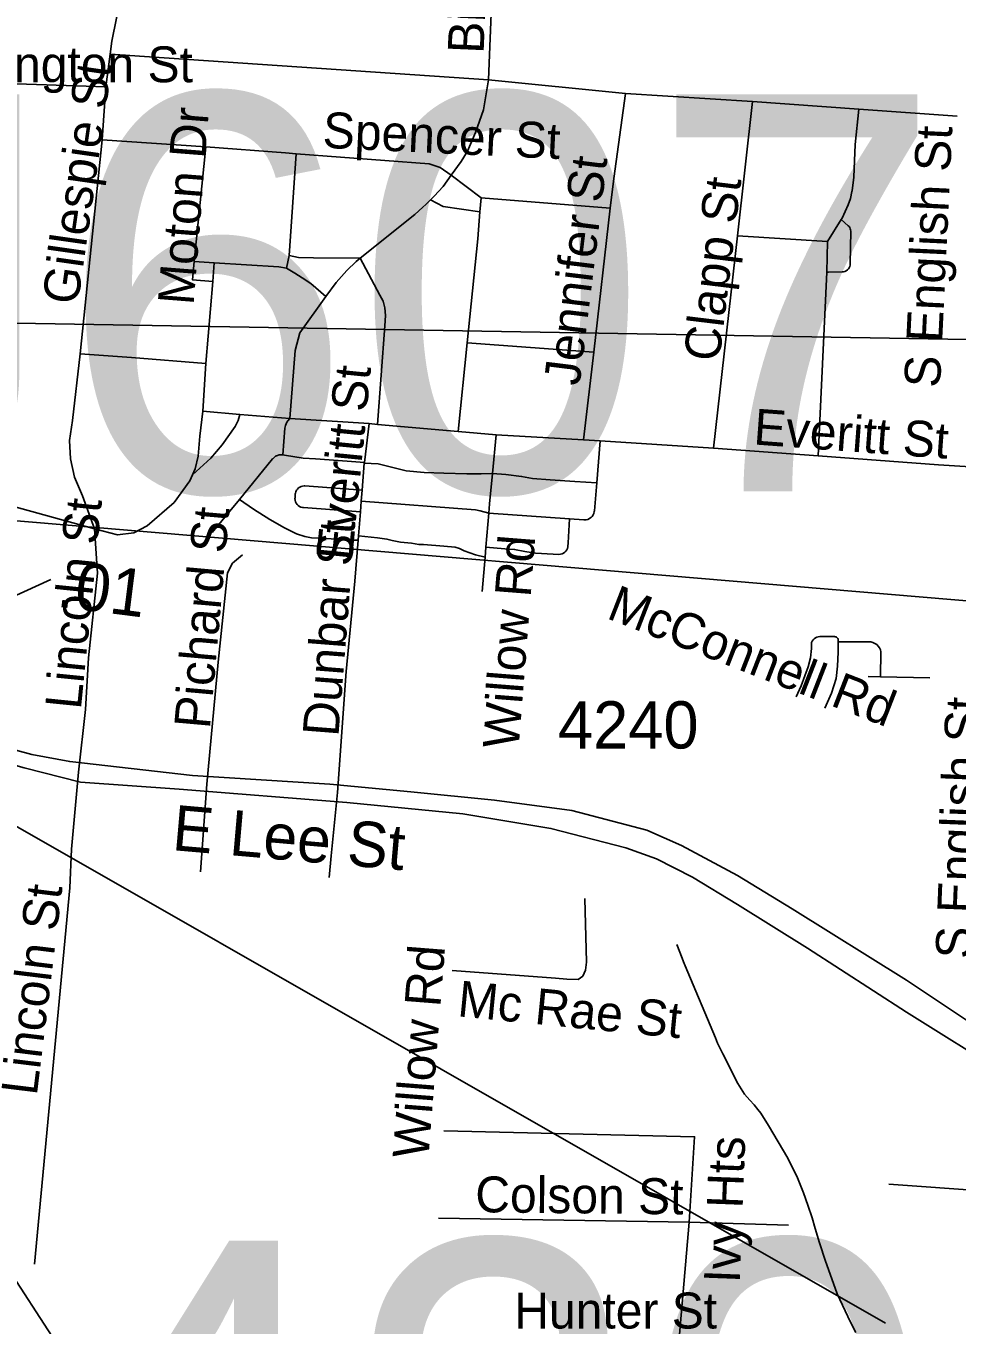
# Model space of a CAD drawing. Extents: x 1662474 to 1856135, y 779280 to 917889.
# Drawn here: x 1773738 to 1776201, y 841234 to 844669 of the extents above; entities that cross this region are included whole.
import ezdxf

# ---------------------------------------------------------------- set-up
doc = ezdxf.new("R2010")
doc.units = 0
for name, color, linetype in [('Exist Hydrographic Misc Water Feature', 7, 'Continuous'), ('Exist Hydrographic River Shore Label', 7, 'Continuous'), ('Exist Road Non-System Structure Non-Sys NCDOT Number Label', 7, 'Continuous'), ('Exist Road Non-System Structure Non-Sys Other Number Label', 7, 'Continuous'), ('Exist Road Non-System Type 51', 7, 'Continuous'), ('Exist Road Non-System Type 51 Label', 7, 'Continuous'), ('Exist Road Primary US Structure Cantilever Sign Number Label', 7, 'Continuous'), ('Exist Road Primary US Structure Standard Bridge Number Label', 7, 'Continuous'), ('Exist Road Secondary Mileage Tenths English Label', 7, 'Continuous'), ('Exist Road Secondary Type 51 Divided Attributed', 7, 'Continuous'), ('Exist Road Secondary Type 51 Label', 7, 'Continuous'), ('Exist Road Secondary Type 51 Number Label', 7, 'Continuous')]:
    doc.layers.add(name, color=color, linetype=linetype)

msp = doc.modelspace()

# ---------------------------------------------------------------- linework, layer by layer
at = {"layer": 'Exist Hydrographic Misc Water Feature'}
msp.add_lwpolyline([(1775459.5, 842239.9), (1775473.2, 842203.9), (1775477.1, 842193.8), (1775481, 842183.8), (1775561.4, 841993.1), (1775567.3, 841979), (1775581.1, 841950.9), (1775620.4, 841872.5), (1775638.3, 841844.4), (1775652.2, 841828.3), (1775664.1, 841816.2), (1775673.9, 841804.1), (1775681.9, 841794), (1775701.6, 841761.8), (1775752.9, 841675.4), (1775778.5, 841623.2), (1775794.3, 841583), (1775806, 841550.9), (1775817.7, 841516.8), (1775825.3, 841488.7), (1775837.2, 841450.7), (1775852.7, 841402.5), (1775860.5, 841380.4), (1775883.9, 841316.2), (1775897.7, 841286), (1775911.6, 841256), (1775921.4, 841235.9), (1775933.1, 841213.8)], dxfattribs=at)
at = {"layer": 'Exist Hydrographic River Shore Label'}
msp.add_line((1773162.8, 842194.3), (1774586.3, 840004.1), dxfattribs=at)
at = {"layer": 'Exist Road Non-System Structure Non-Sys NCDOT Number Label'}
msp.add_line((1773591.2, 843885.3), (1776789.9, 843830.9), dxfattribs=at)
at = {"layer": 'Exist Road Non-System Type 51'}
for p, q in [((1774978.9, 844948.4), (1774961, 844527.2)), ((1773960, 844594.4), (1773949.1, 844508.5)), ((1773960, 844594.4), (1774961, 844527.2)), ((1773629.8, 844519), (1773949.1, 844508.5)), ((1774961, 844527.2), (1775324, 844490.9)), ((1773949.1, 844508.5), (1773939, 844368.4)), ((1775324, 844490.9), (1775659.4, 844469.2)), ((1773939, 844368.4), (1773881.2, 843802.5)), ((1773939, 844368.4), (1774213.2, 844349.5)), ((1774213.2, 844349.5), (1774182.5, 844046.6)), ((1774452.6, 844331.4), (1774433.8, 844061.9)), ((1774862.4, 844274.7), (1774942.1, 844214.6)), ((1774942.1, 844214.6), (1774937.9, 844177.6)), ((1774942.1, 844214.6), (1775283.4, 844187)), ((1775283.4, 844187), (1775239.8, 843807)), ((1775894, 844157.2), (1775857.8, 844099.4)), ((1775619.6, 844114.4), (1775857.8, 844099.4)), ((1775857.8, 844099.4), (1775856, 844018.4)), ((1774182.5, 844046.6), (1774235.6, 844042.9)), ((1774235.6, 844042.9), (1774231.9, 843993.9)), ((1774433.8, 844061.9), (1774426.9, 844028.5)), ((1775856, 844018.4), (1775833.2, 843532.2)), ((1774231.9, 843993.9), (1774213.2, 843776.2)), ((1774904.6, 843831.7), (1774880.9, 843596.8)), ((1774904.6, 843831.7), (1775239.8, 843807)), ((1773881.2, 843802.5), (1773860.8, 843625.6)), ((1775239.8, 843807), (1775212.6, 843574.4)), ((1774213.2, 843776.2), (1774205.1, 843650.2)), ((1774205.1, 843650.2), (1774303.4, 843642.1)), ((1774303.4, 843642.1), (1774435.9, 843631.2)), ((1774435.9, 843631.2), (1774645.8, 843618)), ((1774645.8, 843618), (1774632.9, 843515.1)), ((1774645.8, 843618), (1774667.9, 843615.1)), ((1774667.9, 843615.1), (1774880.9, 843596.8)), ((1774880.9, 843596.8), (1774981.5, 843587.6)), ((1774981.5, 843587.6), (1774971.6, 843485.8)), ((1774981.5, 843587.6), (1775212.6, 843574.4)), ((1775212.6, 843574.4), (1775256.2, 843571.7)), ((1775256.2, 843571.7), (1775247.4, 843460.9)), ((1775256.2, 843571.7), (1775556.5, 843552.7)), ((1774632.6, 843513.2), (1774626.9, 843441.8)), ((1774632.9, 843515.1), (1774632.6, 843513.2)), ((1776151.2, 843508.6), (1776501.1, 843486.8)), ((1773604.9, 843425.9), (1773918.5, 843339.2)), ((1774230.1, 843329.4), (1774302, 843417)), ((1774626.9, 843441.8), (1774624.4, 843412.6)), ((1774622.1, 843384.5), (1774617, 843321.1)), ((1774624.4, 843412.6), (1774622.1, 843384.5)), ((1774961.9, 843381.2), (1774954.4, 843291.1)), ((1774961.9, 843381.2), (1775175.6, 843365.4)), ((1774617, 843321.1), (1774616, 843309)), ((1774616, 843309), (1774607.1, 843200.9)), ((1774954.4, 843291.1), (1774952.1, 843264.1)), ((1774952.1, 843264.1), (1774944.5, 843173.4)), ((1775965.6, 842948.4), (1775998.4, 842947.7)), ((1775998.4, 842947.7), (1776128.9, 842944.9)), ((1774216.1, 842663.7), (1774199.6, 842431.9)), ((1776020, 841605.8), (1776385.6, 841579.8)), ((1774829.2, 841515.9), (1775491.6, 841505.8)), ((1775491.6, 841505.8), (1775466.8, 841208.9)), ((1775491.6, 841505.8), (1775755.1, 841497.6))]:
    msp.add_line(p, q, dxfattribs=at)
for points in [[(1774095.1, 845001.4), (1774009.6, 844804.1), (1773988.6, 844746.9), (1773964.9, 844629.2), (1773960, 844594.4)], [(1774961, 844527.2), (1774947.6, 844447.7), (1774926.4, 844387.2), (1774905.6, 844337.9), (1774888.9, 844310.9), (1774862.4, 844274.7)], [(1775324, 844490.9), (1775292.5, 844265.8), (1775283.4, 844187)], [(1775659.4, 844469.2), (1775619.6, 844114.4), (1775556.5, 843552.7)], [(1775659.4, 844469.2), (1775940.4, 844449.2), (1776201.1, 844430.4)], [(1775940.4, 844449.2), (1775931.2, 844355.6), (1775927.5, 844269), (1775922.8, 844233.1), (1775922.6, 844231.9), (1775918.6, 844213.4), (1775912.2, 844196.4), (1775896.4, 844160.9), (1775894, 844157.2)], [(1774213.2, 844349.5), (1774424, 844333.5), (1774452.6, 844331.4)], [(1774452.6, 844331.4), (1774804.6, 844304.4), (1774833.4, 844294.7), (1774862.4, 844274.7)], [(1774862.4, 844274.7), (1774840.8, 844244.5), (1774817.6, 844219.4), (1774807.4, 844209.1)], [(1774807.4, 844209.1), (1774795.6, 844197.5), (1774787.2, 844189.9), (1774766.2, 844171), (1774621.4, 844055.5)], [(1774807.4, 844209.1), (1774841.4, 844192.2), (1774937.9, 844177.6)], [(1774937.9, 844177.6), (1774932.9, 844105.9), (1774904.6, 843831.7)], [(1775894, 844157.2), (1775912.9, 844140.8), (1775915, 844138.7), (1775916.9, 844136), (1775918.2, 844133.1), (1775919.1, 844130), (1775919.4, 844126.8), (1775919.4, 844126.7), (1775918.2, 844040.2), (1775918, 844036.8), (1775917, 844033.1), (1775915.4, 844029.6), (1775913.1, 844026.6), (1775910.5, 844023.9), (1775907.4, 844021.7), (1775904, 844020.1), (1775900.2, 844019.1), (1775896.8, 844018.8), (1775860.9, 844018.4), (1775856, 844018.4)], [(1774182.5, 844046.6), (1774177.9, 843998.1), (1774231.9, 843993.9)], [(1774235.6, 844042.9), (1774406.6, 844032.2), (1774426.9, 844028.5)], [(1774433.8, 844061.9), (1774458.6, 844057.1), (1774498.2, 844056.1), (1774621.4, 844055.5)], [(1774621.4, 844055.5), (1774611.1, 844046.1), (1774586.5, 844022.2), (1774557.9, 843990.4), (1774530.4, 843954)], [(1774621.4, 844055.5), (1774673.4, 843957.7), (1774682.5, 843941.1), (1774687.2, 843923.5), (1774688.9, 843903.9), (1774687.2, 843876), (1774667.9, 843615.1)], [(1774426.9, 844028.5), (1774449.1, 844015.1), (1774468.1, 844003.4), (1774491.4, 843988.1), (1774530.4, 843954)], [(1774530.4, 843954), (1774462.4, 843857.7), (1774449.4, 843810.7), (1774435.9, 843631.2)], [(1773881.2, 843802.5), (1774016.6, 843792.2), (1774213.2, 843776.2)], [(1773860.8, 843625.6), (1773853.1, 843572.9), (1773855.5, 843524.6), (1773865.8, 843476), (1773887, 843426.9), (1773918.5, 843339.2)], [(1774178.2, 843482.2), (1774185.4, 843497.9), (1774193, 843531.4), (1774197.8, 843584.7), (1774205.1, 843650.2)], [(1774303.4, 843642.1), (1774298.9, 843625.5), (1774291.2, 843609.6), (1774256.5, 843561.9), (1774226.4, 843525.9), (1774178.2, 843482.2)], [(1774416.9, 843534.9), (1774422.4, 843605.4), (1774423.8, 843612.4), (1774427.8, 843621.2), (1774430.5, 843624.9), (1774435.9, 843631.2)], [(1774302, 843417), (1774390, 843524.4), (1774390.2, 843524.7), (1774393.9, 843528.3), (1774398, 843531.2), (1774402.6, 843533.4), (1774407.6, 843534.7), (1774412.6, 843535.2), (1774416.9, 843534.9)], [(1774416.9, 843534.9), (1774421.1, 843534.2), (1774471, 843526), (1774503.8, 843524.4), (1774587.1, 843518.7), (1774632.9, 843515.1)], [(1775556.5, 843552.7), (1775833.2, 843532.2), (1776151.2, 843508.6)], [(1774632.6, 843513.2), (1774669.6, 843511), (1774708, 843501.6), (1774743.1, 843493), (1774791, 843488.2), (1774843.4, 843486.7), (1774903.8, 843485.2), (1774941.4, 843485.2), (1774971.6, 843485.8)], [(1774971.6, 843485.8), (1774963.9, 843405.2), (1774961.9, 843381.2)], [(1774971.6, 843485.8), (1775007.1, 843482.8), (1775048.6, 843478.1), (1775077.6, 843472.6), (1775124.6, 843468.7), (1775189.6, 843464.8), (1775247.4, 843460.9)], [(1774129.2, 843409.1), (1774171, 843466.4), (1774178.2, 843482.2)], [(1774622.1, 843384.5), (1774471.8, 843395.4), (1774469.2, 843395.7), (1774465.1, 843396.8), (1774461.4, 843398.6), (1774457.9, 843400.9), (1774454.9, 843403.9), (1774452.5, 843407.4), (1774450.8, 843411.2), (1774449.6, 843415.3), (1774449.2, 843419.4), (1774449.4, 843421.2), (1774450.1, 843431.5), (1774450.5, 843433.7), (1774451.5, 843437.6), (1774453.2, 843441.2), (1774455.5, 843444.6), (1774458.4, 843447.4), (1774461.6, 843449.8), (1774465.4, 843451.4), (1774469.2, 843452.5), (1774473.2, 843452.8), (1774474.9, 843452.8), (1774626.9, 843441.8)], [(1775175.6, 843365.4), (1775213.2, 843362.9), (1775215, 843362.8), (1775219.6, 843363.2), (1775224, 843364.4), (1775228.2, 843366.4), (1775232, 843369), (1775232.6, 843369.5), (1775233.4, 843370.2), (1775235.4, 843372.3), (1775238, 843376.1), (1775239.9, 843380.2), (1775241.1, 843384.8), (1775241.4, 843387.2), (1775247.4, 843460.9)], [(1774616, 843309), (1774593.5, 843309.6), (1774521.4, 843314.5), (1774493.1, 843315.9), (1774474.9, 843319.5), (1774452.9, 843325.9), (1774421.1, 843342.1), (1774383, 843364), (1774339.1, 843391.5), (1774302, 843417)], [(1773918.5, 843339.2), (1773979.4, 843323.2), (1774023.2, 843328.5), (1774058.1, 843347.2), (1774129.2, 843409.1)], [(1774961.9, 843381.2), (1774939, 843387.2), (1774927, 843389.4), (1774624.4, 843412.6)], [(1774954.4, 843291.1), (1775004.6, 843286.2), (1775030.1, 843284.9), (1775057.6, 843279.2), (1775085.2, 843274.9), (1775132.6, 843272.2), (1775147.1, 843271.9), (1775147.6, 843271.9), (1775151.6, 843272.2), (1775155.6, 843273.2), (1775159.4, 843275), (1775162.8, 843277.4), (1775165.6, 843280.3), (1775168, 843283.7), (1775169.8, 843287.4), (1775170.9, 843291.4), (1775171, 843292.7), (1775172.1, 843302.5), (1775175.6, 843365.4)], [(1773918.5, 843339.2), (1773927.1, 843222.5), (1773902.8, 842998.4), (1773895.4, 842861.9), (1773876.2, 842695.4)], [(1774952.1, 843264.1), (1774927, 843270.8), (1774896.6, 843281.4), (1774884.6, 843287), (1774872.6, 843290.5), (1774842.9, 843293.4), (1774789.2, 843297.6), (1774777.1, 843297.6), (1774757.4, 843301.1), (1774728.4, 843303.9), (1774705.9, 843308.9), (1774692.4, 843312.4), (1774667.6, 843315.2), (1774617, 843321.1)], [(1774310.4, 843270.5), (1774284.1, 843248.5), (1774270.8, 843223), (1774246.1, 842986.8), (1774216.1, 842663.7)], [(1774607.1, 843200.9), (1774584.4, 842962.1), (1774561.8, 842642.4)], [(1775886.5, 843040.9), (1775886.5, 843044), (1775886.5, 843044.1), (1775886.4, 843045.9), (1775885.9, 843047.6), (1775885.1, 843049.2), (1775884.1, 843050.6), (1775882.9, 843051.9), (1775881.4, 843052.9), (1775879.8, 843053.7), (1775878.1, 843054.1), (1775876.4, 843054.2), (1775837.6, 843054.2), (1775837.6, 843054.2), (1775833.5, 843053.9), (1775829.6, 843052.9), (1775826, 843051.1), (1775822.6, 843048.8), (1775819.8, 843045.9), (1775817.4, 843042.6), (1775815.8, 843038.9), (1775815.2, 843037.6), (1775815.2, 843023.1), (1775813.2, 842997.9), (1775806.4, 842974.1), (1775798.4, 842950.4), (1775788.5, 842924.1), (1775775.1, 842894.7)], [(1775851.1, 842865.4), (1775868.1, 842904.8), (1775880.6, 842943.4), (1775884, 842976), (1775886.5, 843013.2), (1775886.5, 843040.9)], [(1775886.5, 843040.9), (1775902.9, 843040.9), (1775967, 843040.9), (1775972.8, 843040.4), (1775978.2, 843038.9), (1775983.5, 843036.4), (1775988.1, 843033.1), (1775992.2, 843029.1), (1775995.5, 843024.4), (1775997.9, 843019.2), (1775999.4, 843014), (1775998.4, 842947.7)], [(1773876.2, 842695.4), (1773858.4, 842492.4), (1773853.6, 842390.2), (1773760.5, 841394.4)], [(1774561.8, 842642.4), (1774545.2, 842474.8), (1774539.8, 842417.5)], [(1775215.9, 842361.4), (1775220.4, 842193.7), (1775218.1, 842171.9), (1775210.6, 842155.9), (1775198.2, 842147.9), (1775168.6, 842148.2), (1775138.6, 842151.4), (1774864.9, 842171.4)], [(1774842.9, 841747.7), (1775506.4, 841731.7), (1775491.6, 841505.8)]]:
    msp.add_lwpolyline(points, dxfattribs=at)
at = {"layer": 'Exist Road Primary US Structure Cantilever Sign Number Label'}
msp.add_line((1773439.4, 843383.6), (1776761.8, 843104), dxfattribs=at)
at = {"layer": 'Exist Road Primary US Structure Standard Bridge Number Label'}
msp.add_line((1773263.6, 842808.3), (1776011.5, 841238.9), dxfattribs=at)
at = {"layer": 'Exist Road Secondary Mileage Tenths English Label'}
msp.add_line((1773217.8, 842940.2), (1773803.5, 843205.3), dxfattribs=at)
at = {"layer": 'Exist Road Secondary Type 51 Divided Attributed'}
for points in [[(1777525.6, 841213.8), (1777422.6, 841280.2), (1777259.5, 841380.9), (1777090, 841494.3), (1776931.5, 841592.7), (1776739.1, 841712.9), (1776551.1, 841841.4), (1776462.1, 841889.2), (1776307.5, 841985.4), (1776067.1, 842145.7), (1775764.9, 842334.6), (1775619.5, 842422.7), (1775471.8, 842501.7), (1775379.9, 842542.5), (1775181.5, 842594.3), (1774977.2, 842621.5), (1774755.9, 842643.6), (1774541.5, 842663.9), (1774177.9, 842687.2), (1773853.4, 842723.7), (1773753.3, 842742.9), (1773553.6, 842796.1)], [(1777397.4, 841217.2), (1777209.1, 841337.4), (1777088.9, 841415.3), (1776852.7, 841573.1), (1776666.5, 841694.4), (1776495.7, 841794.3), (1776332.7, 841895), (1776067.1, 842061), (1775804.9, 842230.4), (1775619.5, 842346), (1775500.4, 842418.1), (1775405.4, 842466.2), (1775324.5, 842495.3), (1775126.1, 842547.1), (1774893.3, 842585.5), (1774586.7, 842615.4), (1774142.7, 842651.2), (1773881.9, 842669.1), (1773732.5, 842707), (1773641.5, 842732.7)]]:
    msp.add_lwpolyline(points, dxfattribs=at)

# ---------------------------------------------------------------- texts
at = {"layer": 'Exist Road Non-System Structure Non-Sys Other Number Label'}
for s, p in [('J607', (1773122.1, 843438.9)), ('J420', (1773098.7, 840406.6))]:
    msp.add_text(s, height=1049.86, dxfattribs=at).set_placement(p)
at = {"layer": 'Exist Road Non-System Type 51 Label'}
for s, rotation, p in [('Bingham St', 87.5082, (1774948, 844594.8)), ('Gillespie St', 81.8633, (1773874.2, 843929.3)), ('Moton Dr', 85.4947, (1774180.9, 843929.3)), ('Spencer St', 357.2722, (1774521.1, 844347.3)), ('S English St', 87.2752, (1776155.4, 843711.2)), ('Jennifer St', 83.0095, (1775201.7, 843715.9)), ('Clapp St', 83.079, (1775571.4, 843779.2)), ('Everitt St', 84.3974, (1774600, 843253.3)), ('Everitt St', 355.7838, (1775660.6, 843562.7)), ('Lincoln St', 84.255, (1773882.6, 842859.6)), ('Pichard St', 84.8937, (1774224, 842808.5)), ('Dunbar St', 85.5147, (1774564, 842788.3)), ('Willow Rd', 85.4888, (1775040.7, 842755.7)), ('McConnell Rd', 338.7244, (1775270.5, 843103.9)), ('S English St', 87.699, (1776238.2, 842201.1)), ('Lincoln St', 83.0027, (1773766.1, 841838.6)), ('Willow Rd', 85.4888, (1774802, 841671.8)), ('Mc Rae St', 354.3674, (1774877, 842050.4)), ('Ivy Hts', 87.8403, (1775625.9, 841343.7)), ('Colson St', 359.3792, (1774925.8, 841532.1))]:
    msp.add_text(s, height=95, rotation=rotation, dxfattribs=at).set_placement(p)
for s, p in [('Washington St', (1773353, 844520.3)), ('Hunter St', (1775029.3, 841224.5))]:
    msp.add_text(s, height=95, dxfattribs=at).set_placement(p)
at = {"layer": 'Exist Road Secondary Mileage Tenths English Label'}
msp.add_text('.01', height=125, rotation=352.79, dxfattribs=at).set_placement((1773816.1, 843134.1))
at = {"layer": 'Exist Road Secondary Type 51 Label'}
msp.add_text('E Lee St', height=120, rotation=355.0272, dxfattribs=at).set_placement((1774121.9, 842489.9))
at = {"layer": 'Exist Road Secondary Type 51 Number Label'}
msp.add_text('4240', height=125, dxfattribs=at).set_placement((1775145, 842758.4))

doc.saveas('drawing.dxf')
